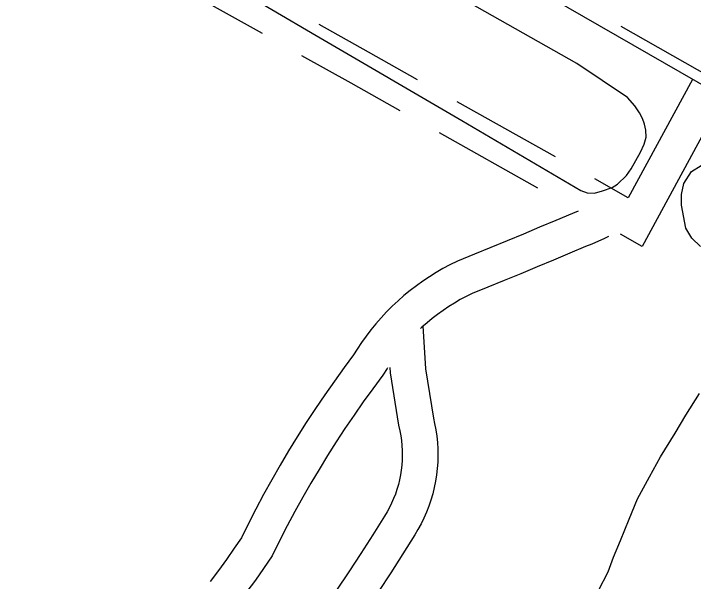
# Model space of a CAD drawing. Extents: x 3903937 to 3942190, y 260677 to 286651.
# Drawn here: x 3908683 to 3909256, y 279841 to 280320 of the extents above; entities that cross this region are included whole.
import ezdxf

# ---------------------------------------------------------------- set-up
doc = ezdxf.new("R2010")
doc.units = 0
doc.layers.add('V-ROAD-CNTR', color=7, linetype='Continuous')
doc.layers.add('V-TOPO-SHOR', color=7, linetype='Continuous')

msp = doc.modelspace()

# ---------------------------------------------------------------- linework, layer by layer
at = {"layer": 'V-ROAD-CNTR'}
for points in [[(3907946.87, 281012.59), (3908007.23, 280976.56), (3908930.72, 280450.97), (3909737.66, 279987.53), (3910721, 279427.93)], [(3908892.68, 280302.84), (3908809.75, 280349.29)], [(3908981.99, 280287.21), (3908940.52, 280310.44)], [(3908967.33, 280261.04), (3908925.86, 280284.26)], [(3909023.45, 280263.99), (3908981.98, 280287.21)], [(3909008.79, 280237.82), (3908967.33, 280261.04)], [(3909255.07, 280264.28), (3909200.95, 280164.59)], [(3909281.44, 280249.96), (3909212.81, 280123.56), (3909194.46, 280133.84)], [(3909139.56, 280198.96), (3909056.63, 280245.41)], [(3909124.91, 280172.79), (3909041.97, 280219.24)], [(3909200.95, 280164.59), (3909172.74, 280180.39)], [(3909158.76, 280153.19), (3909153.91, 280151.34), (3909140.01, 280145.47), (3909126.32, 280139.74), (3909112.61, 280134.02), (3909098.87, 280128.34), (3909085.1, 280122.68), (3909071.32, 280117.04), (3909056.98, 280111.23), (3909050.71, 280108.12), (3909044.82, 280104.96), (3909039.02, 280101.6), (3909033.35, 280098.06), (3909027.79, 280094.34), (3909022.36, 280090.43), (3909017.06, 280086.36), (3909011.9, 280082.11), (3909006.88, 280077.69), (3909002.01, 280073.12), (3908997.28, 280068.39), (3908992.72, 280063.5), (3908988.33, 280058.47), (3908984.09, 280053.3), (3908980.04, 280048), (3908976.16, 280042.56), (3908972.45, 280037.01), (3908969.41, 280032.1), (3908961.46, 280021.45), (3908953.21, 280010.06), (3908945.13, 279998.55), (3908937.23, 279986.9), (3908929.51, 279975.14), (3908921.97, 279963.27), (3908914.6, 279951.28), (3908907.42, 279939.17), (3908900.42, 279926.96), (3908893.61, 279914.64), (3908886.98, 279902.22), (3908880.55, 279889.7), (3908874.8, 279878.1), (3908868.86, 279869.31), (3908862.25, 279859.92), (3908855.47, 279850.65), (3908848.44, 279841.4)], [(3909184.46, 280132.02), (3909181.43, 280130.46), (3909180.43, 280129.99), (3909175.91, 280127.88), (3909170.3, 280125.49), (3909165.1, 280123.5), (3909151.64, 280117.82), (3909137.89, 280112.05), (3909124.11, 280106.32), (3909110.31, 280100.6), (3909096.48, 280094.92), (3909082.63, 280089.26), (3909069.3, 280083.85), (3909064.46, 280081.45), (3909059.43, 280078.75), (3909054.49, 280075.89), (3909049.64, 280072.87), (3909044.9, 280069.69), (3909040.27, 280066.36), (3909035.75, 280062.88), (3909031.34, 280059.25), (3909027.06, 280055.49), (3909025.81, 280054.32)], [(3909027.84, 280056.79), (3909030.16, 280020.38), (3909036.73, 279978.86), (3909037.77, 279974.42), (3909038.79, 279969.07), (3909039.58, 279963.68), (3909040.13, 279958.26), (3909040.45, 279952.83), (3909040.54, 279947.39), (3909040.39, 279941.94), (3909040.01, 279936.51), (3909039.4, 279931.1), (3909038.55, 279925.72), (3909037.47, 279920.38), (3909036.17, 279915.09), (3909034.64, 279909.86), (3909032.88, 279904.71), (3909030.91, 279899.63), (3909028.72, 279894.64), (3909026.32, 279889.76), (3909023.71, 279884.97), (3909020.98, 279880.45), (3909010.89, 279864.48), (3909000.72, 279848.66), (3908990.44, 279832.91)], [(3908998.03, 280021.29), (3908997.7, 280020.79), (3908994.23, 280015.19), (3908985.62, 280003.67), (3908977.64, 279992.65), (3908969.83, 279981.51), (3908962.18, 279970.25), (3908954.71, 279958.87), (3908947.41, 279947.38), (3908940.28, 279935.77), (3908933.33, 279924.06), (3908926.56, 279912.24), (3908919.97, 279900.32), (3908913.56, 279888.3), (3908907.33, 279876.19), (3908900.79, 279862.97), (3908893.55, 279852.27), (3908886.63, 279842.43), (3908879.53, 279832.72), (3908872.33, 279823.25)], [(3909000.03, 280021.5), (3909000.31, 280017.07), (3909007.27, 279973.07), (3909008.42, 279968.17), (3909009.2, 279964.09), (3909009.8, 279959.98), (3909010.22, 279955.85), (3909010.47, 279951.7), (3909010.53, 279947.55), (3909010.42, 279943.39), (3909010.13, 279939.25), (3909009.66, 279935.12), (3909009.02, 279931.02), (3909008.19, 279926.94), (3909007.2, 279922.9), (3909006.03, 279918.92), (3909004.69, 279914.98), (3909003.18, 279911.11), (3909001.51, 279907.3), (3908999.68, 279903.56), (3908997.68, 279899.91), (3908995.45, 279896.21), (3908985.59, 279880.6), (3908975.54, 279864.96), (3908965.38, 279849.4), (3908955.1, 279833.9)]]:
    msp.add_lwpolyline(points, dxfattribs=at)
at = {"layer": 'V-TOPO-SHOR'}
msp.add_line((3909290.84, 280254.45), (3909194.92, 280308.84), dxfattribs=at)
for points in [[(3908825.66, 280367.19), (3908937.96, 280301.2), (3909060.68, 280229.68), (3909160.97, 280170.65), (3909166.3, 280168.7), (3909172.59, 280168.36), (3909179.39, 280170.35), (3909187.37, 280173.25), (3909191.85, 280175.98), (3909199.67, 280183.32), (3909203.49, 280188.85), (3909211.42, 280202.96), (3909214.33, 280209.67), (3909216.06, 280215.63), (3909215.92, 280221.46), (3909214.68, 280226.53), (3909212.89, 280231.22), (3909210.48, 280236.08), (3909206.54, 280241.89), (3909200.44, 280249.14), (3909157.64, 280277.57), (3909060.73, 280332.75)], [(3909261.91, 280123.56), (3909254.73, 280130.67), (3909249.58, 280138.98), (3909245.86, 280158.46), (3909245.85, 280167.31), (3909247.87, 280176.6), (3909254.24, 280186.59), (3909262.56, 280191.89)], [(3909175.95, 279833.59), (3909184.13, 279849.45), (3909188.68, 279861.8), (3909194.5, 279875.69), (3909201.78, 279893.9), (3909208.9, 279911.02), (3909218.83, 279929.34), (3909228.27, 279946.43), (3909240.55, 279966.26), (3909249.65, 279981.49), (3909260.98, 279999.63)]]:
    msp.add_lwpolyline(points, dxfattribs=at)

doc.saveas('drawing.dxf')
